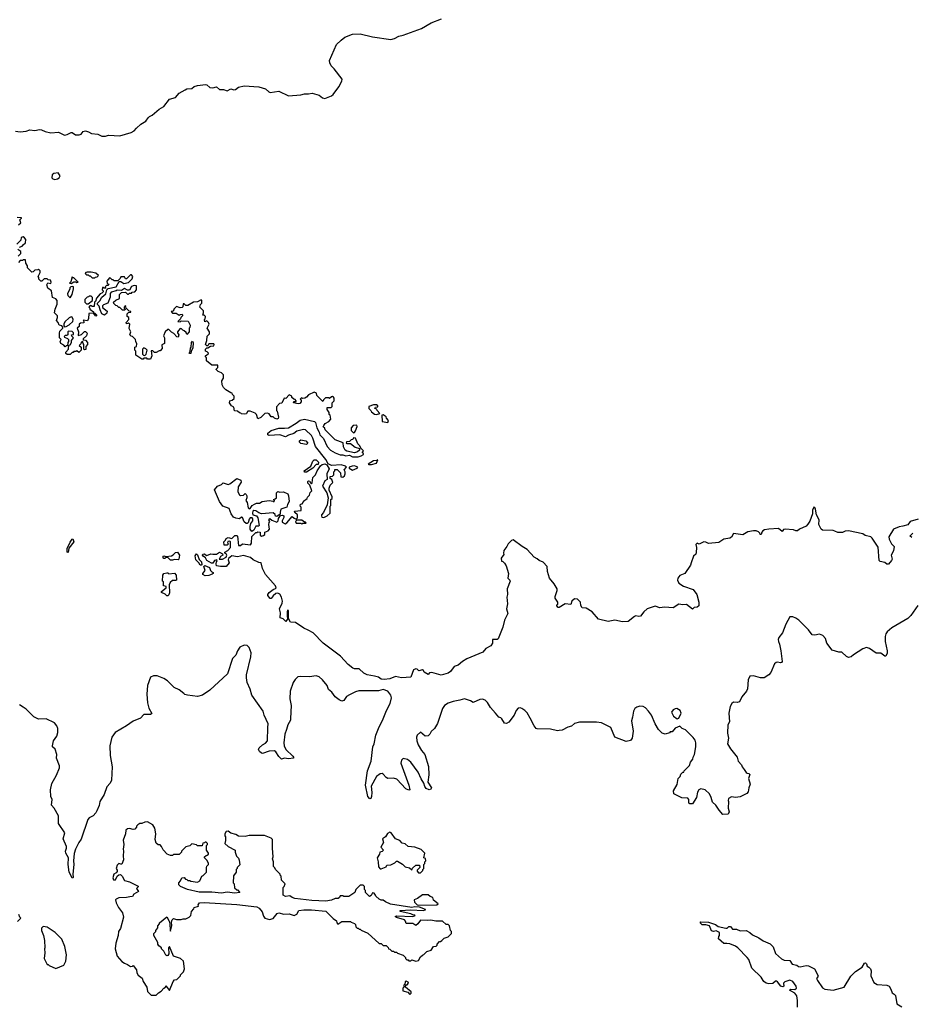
# Model space of a CAD drawing. Extents: x 2220520 to 2384350, y 721165 to 893491.
# Tile 303 of 315: x 2355588 to 2364902, y 838636 to 848915. Entities that reach past the tile are written whole.
import ezdxf

# ---------------------------------------------------------------- set-up
doc = ezdxf.new("R2010")
doc.units = 0

msp = doc.modelspace()

# ---------------------------------------------------------------- linework, layer by layer
at = {"layer": '0CON20XD'}
for points in [[(2355545, 847751), (2355595, 847744), (2355655, 847752), (2355694, 847766), (2355745, 847759), (2355795, 847769), (2355818, 847765), (2355855, 847747), (2355914, 847734), (2355995, 847742), (2356055, 847710), (2356085, 847717), (2356125, 847737), (2356135, 847737), (2356173, 847713), (2356208, 847712), (2356230, 847720), (2356252, 847748), (2356275, 847754), (2356308, 847745), (2356337, 847727), (2356405, 847721), (2356445, 847701), (2356485, 847701), (2356515, 847709), (2356635, 847704), (2356754, 847736), (2356786, 847754), (2356807, 847783), (2356854, 847825), (2356905, 847855), (2356929, 847891), (2356945, 847903), (2356973, 847917), (2357045, 847982), (2357095, 848010), (2357152, 848085), (2357215, 848102), (2357253, 848147), (2357316, 848184), (2357335, 848192), (2357385, 848197), (2357411, 848219), (2357445, 848230), (2357529, 848239), (2357545, 848234), (2357575, 848206), (2357605, 848204), (2357643, 848213), (2357675, 848188), (2357716, 848186), (2357755, 848174), (2357795, 848193), (2357825, 848184), (2357844, 848186), (2357875, 848211), (2357935, 848225), (2358085, 848216), (2358157, 848195), (2358191, 848161), (2358205, 848154), (2358295, 848169), (2358395, 848121), (2358525, 848131), (2358565, 848142), (2358605, 848141), (2358645, 848148), (2358717, 848127), (2358751, 848101), (2358777, 848093), (2358845, 848119), (2358863, 848135), (2358921, 848215), (2358953, 848275), (2358956, 848295), (2358874, 848404), (2358843, 848435), (2358827, 848465), (2358825, 848488), (2358899, 848655), (2358945, 848703), (2358985, 848733), (2359065, 848766), (2359145, 848769), (2359275, 848738), (2359465, 848710), (2359505, 848720), (2359549, 848745), (2359595, 848753), (2359787, 848823), (2359888, 848882), (2359995, 848925)], [(2355955, 847246), (2355985, 847253), (2356002, 847265), (2356012, 847285), (2355990, 847315), (2355945, 847310), (2355926, 847294), (2355923, 847265), (2355934, 847254), (2355955, 847246)], [(2355575, 846772), (2355600, 846795), (2355590, 846825), (2355608, 846842), (2355608, 846848), (2355562, 846852)], [(2355585, 846540), (2355615, 846550), (2355624, 846566), (2355650, 846585), (2355652, 846622), (2355638, 846638), (2355625, 846648), (2355605, 846640), (2355600, 846615), (2355558, 846572)], [(2355573, 846447), (2355600, 846475), (2355600, 846495), (2355570, 846515)], [(2355884, 846114), (2355873, 846147), (2355883, 846167), (2355915, 846160), (2355918, 846175), (2355910, 846195), (2355885, 846200), (2355875, 846210), (2355845, 846210), (2355820, 846185), (2355810, 846185), (2355790, 846205), (2355790, 846225), (2355780, 846235), (2355802, 846275), (2355802, 846292), (2355785, 846310), (2355777, 846303), (2355745, 846300), (2355728, 846282), (2355715, 846280), (2355670, 846325), (2355670, 846345), (2355653, 846373), (2355648, 846408), (2355625, 846410), (2355617, 846403), (2355595, 846400), (2355575, 846380)], [(2358802, 844845), (2358802, 844868), (2358842, 844868), (2358852, 844878), (2358853, 844917), (2358872, 844938), (2358873, 844965), (2358868, 844975), (2358855, 844980), (2358845, 844977), (2358825, 844960), (2358816, 844966), (2358783, 844967), (2358762, 844948), (2358755, 844930), (2358692, 844992), (2358688, 845018), (2358665, 845028), (2358605, 845000), (2358586, 844974), (2358567, 844963), (2358545, 844960), (2358532, 844968), (2358520, 844955), (2358530, 844945), (2358530, 844925), (2358515, 844910), (2358496, 844904), (2358450, 844915), (2358452, 844928), (2358475, 844930), (2358478, 844938), (2358465, 844950), (2358452, 844952), (2358432, 844972), (2358430, 844985), (2358405, 845000), (2358368, 844962), (2358350, 844965), (2358328, 844912), (2358302, 844908), (2358270, 844875), (2358270, 844835), (2358277, 844827), (2358292, 844765), (2358289, 844751), (2358276, 844744), (2358250, 844755), (2358235, 844770), (2358215, 844770), (2358195, 844800), (2358176, 844806), (2358150, 844805), (2358108, 844762), (2358075, 844750), (2358062, 844795), (2358048, 844808), (2357995, 844830), (2357972, 844828), (2357960, 844815), (2357958, 844802), (2357935, 844798), (2357905, 844800), (2357898, 844808), (2357885, 844810), (2357865, 844830), (2357832, 844832), (2357825, 844870), (2357800, 844885), (2357780, 844915), (2357782, 844938), (2357807, 844943), (2357828, 844962), (2357830, 844985), (2357812, 845002), (2357808, 845018), (2357795, 845020), (2357741, 845051), (2357718, 845075), (2357703, 845103), (2357700, 845145), (2357717, 845173), (2357717, 845207), (2357695, 845230), (2357663, 845243), (2357642, 845262), (2357642, 845268), (2357660, 845285), (2357658, 845308), (2357595, 845310), (2357540, 845355), (2357540, 845385), (2357530, 845395), (2357530, 845405), (2357542, 845418), (2357558, 845422), (2357560, 845435), (2357548, 845448), (2357530, 845455), (2357530, 845475), (2357545, 845490), (2357555, 845490), (2357582, 845508), (2357618, 845512), (2357620, 845525), (2357615, 845530), (2357565, 845530), (2357555, 845510), (2357545, 845510), (2357530, 845525), (2357543, 845567), (2357548, 845612), (2357570, 845635), (2357570, 845655), (2357548, 845695), (2357568, 845735), (2357560, 845755), (2357545, 845770), (2357522, 845762), (2357520, 845785), (2357527, 845793), (2357530, 845815), (2357515, 845830), (2357502, 845832), (2357510, 845855), (2357508, 845875), (2357470, 845915), (2357478, 845942), (2357490, 845955), (2357490, 845985), (2357485, 845990), (2357445, 845970), (2357403, 845967), (2357345, 845933), (2357323, 845933), (2357305, 845950), (2357295, 845950), (2357292, 845918), (2357285, 845910), (2357265, 845908), (2357225, 845920), (2357200, 845895), (2357200, 845885), (2357188, 845872), (2357172, 845868), (2357185, 845850), (2357222, 845852), (2357255, 845830), (2357265, 845838), (2357285, 845840), (2357290, 845835), (2357290, 845825), (2357272, 845808), (2357268, 845792), (2357240, 845765), (2357265, 845760), (2357275, 845770), (2357348, 845768), (2357368, 845725), (2357367, 845703), (2357360, 845695), (2357360, 845655), (2357335, 845630), (2357328, 845648), (2357308, 845668), (2357293, 845673), (2357278, 845688), (2357265, 845690), (2357238, 845655), (2357238, 845645), (2357252, 845625), (2357245, 845600), (2357230, 845605), (2357199, 845639), (2357175, 845652), (2357145, 845680), (2357135, 845680), (2357108, 845655), (2357092, 845615), (2357100, 845595), (2357100, 845535), (2357075, 845520), (2357077, 845483), (2357055, 845460), (2357045, 845460), (2357015, 845440), (2356995, 845440), (2356978, 845458), (2356962, 845458), (2356968, 845405), (2356955, 845370), (2356925, 845370), (2356915, 845380), (2356885, 845380), (2356878, 845372), (2356865, 845370), (2356802, 845412), (2356800, 845455), (2356790, 845465), (2356790, 845495), (2356810, 845505), (2356812, 845532), (2356800, 845555), (2356798, 845578), (2356768, 845608), (2356752, 845612), (2356740, 845625), (2356748, 845655), (2356733, 845693), (2356738, 845738), (2356725, 845750), (2356718, 845742), (2356705, 845740), (2356700, 845755), (2356730, 845785), (2356728, 845808), (2356710, 845815), (2356710, 845845), (2356725, 845860), (2356748, 845862), (2356748, 845868), (2356732, 845872), (2356702, 845902), (2356695, 845930), (2356680, 845915), (2356680, 845905), (2356690, 845895), (2356688, 845882), (2356662, 845882), (2356635, 845910), (2356625, 845910), (2356608, 845928), (2356592, 845932), (2356572, 845952), (2356570, 845965), (2356592, 845988), (2356630, 846005), (2356630, 846045), (2356652, 846068), (2356695, 846070), (2356715, 846050), (2356725, 846050), (2356735, 846060), (2356755, 846060), (2356765, 846070), (2356790, 846075), (2356810, 846095), (2356808, 846138), (2356785, 846140), (2356755, 846130), (2356735, 846090), (2356715, 846090), (2356685, 846108), (2356652, 846088), (2356605, 846090), (2356597, 846083), (2356545, 846070), (2356533, 846057), (2356532, 846018), (2356508, 845955), (2356463, 845937), (2356453, 845927), (2356455, 845910), (2356502, 845872), (2356498, 845852), (2356475, 845830), (2356448, 845845), (2356428, 845885), (2356418, 845925), (2356402, 845942), (2356400, 845955), (2356425, 845980), (2356445, 846020), (2356488, 846055), (2356500, 846095), (2356512, 846108), (2356595, 846128), (2356628, 846182), (2356645, 846182), (2356675, 846160), (2356725, 846170), (2356765, 846210), (2356770, 846235), (2356755, 846250), (2356745, 846250), (2356705, 846210), (2356695, 846210), (2356685, 846230), (2356645, 846230), (2356638, 846212), (2356615, 846190), (2356575, 846190), (2356565, 846200), (2356555, 846200), (2356538, 846218), (2356525, 846220), (2356500, 846185), (2356502, 846162), (2356520, 846155), (2356508, 846142), (2356495, 846140), (2356482, 846128), (2356488, 846112), (2356472, 846112), (2356465, 846120), (2356452, 846118), (2356450, 846095), (2356460, 846085), (2356460, 846075), (2356445, 846060), (2356430, 846055), (2356392, 846008), (2356380, 845975), (2356370, 845965), (2356368, 845922), (2356345, 845920), (2356338, 845928), (2356325, 845930), (2356310, 845915), (2356320, 845905), (2356320, 845895), (2356360, 845865), (2356360, 845850), (2356375, 845850), (2356390, 845835), (2356390, 845825), (2356385, 845820), (2356360, 845850), (2356312, 845848), (2356308, 845795), (2356298, 845772), (2356252, 845778), (2356260, 845765), (2356258, 845752), (2356222, 845748), (2356210, 845735), (2356208, 845712), (2356190, 845695), (2356202, 845655), (2356200, 845620), (2356235, 845628), (2356265, 845660), (2356275, 845660), (2356292, 845642), (2356288, 845615), (2356250, 845585), (2356252, 845572), (2356275, 845570), (2356298, 845545), (2356297, 845523), (2356280, 845505), (2356278, 845472), (2356265, 845470), (2356260, 845475), (2356260, 845525), (2356250, 845535), (2356245, 845560), (2356230, 845545), (2356228, 845532), (2356210, 845515), (2356230, 845495), (2356230, 845465), (2356205, 845440), (2356185, 845460), (2356175, 845450), (2356155, 845450), (2356148, 845442), (2356135, 845440), (2356115, 845420), (2356085, 845420), (2356072, 845432), (2356070, 845445), (2356100, 845475), (2356102, 845518), (2356115, 845520), (2356130, 845545), (2356130, 845565), (2356150, 845595), (2356132, 845612), (2356130, 845625), (2356150, 845630), (2356150, 845645), (2356135, 845660), (2356098, 845662), (2356090, 845655), (2356090, 845625), (2356082, 845618), (2356065, 845620), (2356053, 845607), (2356055, 845600), (2356088, 845588), (2356100, 845575), (2356100, 845555), (2356090, 845545), (2356088, 845512), (2356075, 845510), (2356065, 845500), (2356048, 845518), (2356018, 845535), (2356012, 845555), (2356020, 845575), (2356004, 845594), (2356003, 845643), (2356008, 845665), (2356040, 845695), (2356040, 845705), (2356028, 845718), (2356000, 845725), (2355990, 845755), (2355972, 845775), (2355982, 845805), (2355982, 845822), (2355952, 845855), (2355958, 845892), (2355980, 845945), (2355980, 845985), (2355965, 846000), (2355930, 846015), (2355920, 846085), (2355884, 846114)], [(2356125, 846160), (2356155, 846180), (2356175, 846180), (2356185, 846170), (2356200, 846175), (2356155, 846220), (2356145, 846220), (2356135, 846230), (2356122, 846178), (2356110, 846165), (2356125, 846160)], [(2356375, 846220), (2356382, 846228), (2356398, 846232), (2356410, 846245), (2356385, 846270), (2356335, 846280), (2356295, 846280), (2356280, 846275), (2356272, 846265), (2356285, 846250), (2356305, 846250), (2356315, 846240), (2356325, 846240), (2356345, 846220), (2356375, 846220)], [(2356115, 846012), (2356138, 846045), (2356150, 846105), (2356150, 846125), (2356135, 846130), (2356122, 846128), (2356113, 846117), (2356112, 846105), (2356088, 846055), (2356092, 846035), (2356115, 846012)], [(2356305, 845950), (2356350, 845985), (2356350, 846015), (2356335, 846030), (2356315, 846030), (2356308, 846022), (2356295, 846020), (2356270, 845995), (2356270, 845965), (2356285, 845950), (2356305, 845950)], [(2356055, 845710), (2356075, 845712), (2356105, 845728), (2356144, 845766), (2356146, 845786), (2356135, 845810), (2356125, 845812), (2356105, 845802), (2356059, 845761), (2356048, 845735), (2356048, 845718), (2356055, 845710)], [(2356895, 845410), (2356910, 845425), (2356920, 845465), (2356905, 845480), (2356885, 845488), (2356870, 845475), (2356870, 845425), (2356882, 845412), (2356895, 845410)], [(2357365, 845430), (2357360, 845435), (2357370, 845455), (2357373, 845487), (2357380, 845495), (2357382, 845545), (2357395, 845560), (2357402, 845545), (2357398, 845485), (2357380, 845455), (2357375, 845432), (2357365, 845430)], [(2359315, 844794), (2359350, 844805), (2359322, 844835), (2359318, 844848), (2359300, 844855), (2359305, 844870), (2359328, 844872), (2359330, 844885), (2359316, 844896), (2359286, 844896), (2359235, 844877), (2359234, 844855), (2359257, 844837), (2359265, 844820), (2359295, 844797), (2359315, 844794)], [(2364103, 843577), (2364085, 843584), (2363975, 843586), (2363960, 843595), (2363938, 843645), (2363941, 843695), (2363911, 843745), (2363903, 843805), (2363895, 843822), (2363885, 843827), (2363871, 843795), (2363871, 843755), (2363841, 843679), (2363821, 843649), (2363803, 843627), (2363735, 843597), (2363715, 843580), (2363695, 843580), (2363671, 843591), (2363585, 843598), (2363568, 843592), (2363555, 843573), (2363515, 843605), (2363413, 843597), (2363370, 843590), (2363351, 843579), (2363340, 843565), (2363335, 843540), (2363325, 843540), (2363320, 843555), (2363307, 843567), (2363282, 843578), (2363255, 843580), (2363195, 843568), (2363142, 843538), (2363045, 843552), (2363025, 843512), (2363005, 843502), (2362945, 843492), (2362893, 843457), (2362785, 843447), (2362755, 843462), (2362735, 843463), (2362685, 843440), (2362665, 843450), (2362653, 843435), (2362660, 843405), (2362656, 843354), (2362650, 843335), (2362626, 843314), (2362604, 843245), (2362595, 843222), (2362537, 843135), (2362485, 843112), (2362464, 843086), (2362459, 843065), (2362474, 843034), (2362522, 843002), (2362625, 842967), (2362661, 842915), (2362684, 842835), (2362682, 842795), (2362667, 842783), (2362635, 842780), (2362615, 842760), (2362555, 842809), (2362515, 842806), (2362475, 842813), (2362415, 842776), (2362325, 842783), (2362275, 842774), (2362225, 842792), (2362143, 842765), (2362107, 842735), (2362075, 842687), (2362055, 842683), (2362025, 842690), (2362010, 842685), (2361945, 842633), (2361885, 842628), (2361805, 842647), (2361735, 842633), (2361635, 842658), (2361568, 842735), (2361505, 842773), (2361464, 842774), (2361451, 842801), (2361446, 842835), (2361415, 842866), (2361385, 842870), (2361356, 842844), (2361345, 842810), (2361285, 842817), (2361225, 842780), (2361215, 842780), (2361200, 842795), (2361200, 842805), (2361210, 842815), (2361210, 842835), (2361182, 842875), (2361182, 842895), (2361202, 842955), (2361202, 842972), (2361172, 843025), (2361123, 843085), (2361102, 843155), (2361098, 843205), (2361055, 843252), (2361015, 843268), (2360995, 843288), (2360964, 843304), (2360888, 843385), (2360836, 843416), (2360744, 843486), (2360725, 843478), (2360690, 843445), (2360676, 843414), (2360647, 843375), (2360642, 843345), (2360647, 843333), (2360618, 843295), (2360623, 843263), (2360635, 843260), (2360653, 843243), (2360670, 843215), (2360693, 843133), (2360688, 843085), (2360710, 843065), (2360712, 843055), (2360680, 842975), (2360684, 842915), (2360677, 842885), (2360684, 842816), (2360674, 842765), (2360687, 842715), (2360654, 842645), (2360637, 842575), (2360585, 842452), (2360575, 842443), (2360527, 842443), (2360529, 842405), (2360510, 842380), (2360459, 842351), (2360425, 842311), (2360258, 842242), (2360215, 842215), (2360170, 842175), (2360127, 842163), (2360088, 842112), (2360065, 842094), (2359991, 842071), (2359895, 842101), (2359870, 842095), (2359855, 842080), (2359814, 842104), (2359805, 842122), (2359795, 842128), (2359758, 842118), (2359740, 842135), (2359725, 842138), (2359703, 842127), (2359675, 842052), (2359576, 842044), (2359515, 842060), (2359454, 842035), (2359395, 842028), (2359365, 842032), (2359335, 842050), (2359295, 842062), (2359218, 842075), (2359182, 842092), (2359135, 842138), (2359085, 842139), (2359069, 842145), (2359021, 842185), (2358940, 842270), (2358757, 842405), (2358653, 842513), (2358603, 842543), (2358555, 842564), (2358471, 842621), (2358418, 842625), (2358397, 842665), (2358395, 842748), (2358385, 842750), (2358382, 842735), (2358383, 842685), (2358390, 842665), (2358369, 842631), (2358339, 842659), (2358310, 842670), (2358313, 842723), (2358302, 842765), (2358330, 842825), (2358333, 842845), (2358323, 842885), (2358307, 842917), (2358285, 842929), (2358265, 842924), (2358238, 842902), (2358215, 842871), (2358205, 842874), (2358181, 842905), (2358180, 842915), (2358196, 842935), (2358235, 842967), (2358262, 842978), (2358266, 842985), (2358259, 843005), (2358155, 843124), (2358126, 843185), (2358110, 843245), (2358085, 843249), (2358027, 843275), (2357999, 843299), (2357925, 843321), (2357865, 843307), (2357805, 843318), (2357769, 843291), (2357767, 843277), (2357777, 843245), (2357745, 843208), (2357685, 843208), (2357643, 843213), (2357640, 843235), (2357643, 843257), (2357650, 843265), (2357647, 843277), (2357625, 843268), (2357607, 843243), (2357593, 843243), (2357545, 843270), (2357528, 843298), (2357504, 843314), (2357498, 843325), (2357503, 843337), (2357515, 843338), (2357545, 843320), (2357585, 843340), (2357606, 843334), (2357646, 843334), (2357675, 843358), (2357708, 843338), (2357710, 843325), (2357685, 843310), (2357672, 843282), (2357707, 843283), (2357747, 843303), (2357753, 843325), (2357745, 843338), (2357730, 843345), (2357730, 843355), (2357762, 843375), (2357790, 843405), (2357790, 843465), (2357785, 843470), (2357762, 843468), (2357760, 843455), (2357770, 843445), (2357755, 843430), (2357725, 843430), (2357720, 843465), (2357738, 843482), (2357745, 843500), (2357765, 843508), (2357805, 843500), (2357835, 843530), (2357855, 843530), (2357862, 843522), (2357873, 843425), (2357895, 843426), (2357915, 843442), (2357998, 843432), (2358009, 843451), (2358015, 843520), (2358055, 843560), (2358065, 843560), (2358075, 843570), (2358100, 843565), (2358100, 843535), (2358113, 843523), (2358135, 843530), (2358148, 843542), (2358150, 843565), (2358185, 843580), (2358198, 843595), (2358190, 843645), (2358193, 843667), (2358200, 843675), (2358192, 843695), (2358203, 843707), (2358222, 843692), (2358275, 843670), (2358288, 843682), (2358293, 843707), (2358312, 843738), (2358335, 843742), (2358348, 843735), (2358347, 843717), (2358330, 843685), (2358330, 843670), (2358363, 843653), (2358379, 843661), (2358435, 843730), (2358455, 843710), (2358478, 843702), (2358490, 843715), (2358490, 843745), (2358462, 843772), (2358460, 843785), (2358528, 843792), (2358530, 843825), (2358520, 843835), (2358522, 843858), (2358538, 843862), (2358550, 843875), (2358552, 843888), (2358590, 843915), (2358595, 843930), (2358617, 843953), (2358622, 843978), (2358640, 843995), (2358620, 844055), (2358600, 844075), (2358600, 844095), (2358605, 844100), (2358618, 844098), (2358622, 844082), (2358635, 844070), (2358645, 844080), (2358650, 844135), (2358680, 844165), (2358697, 844205), (2358732, 844258), (2358748, 844272), (2358775, 844277), (2358797, 844267), (2358822, 844225), (2358798, 844175), (2358800, 844115), (2358775, 844100), (2358752, 844045), (2358797, 843977), (2358810, 843925), (2358799, 843851), (2358761, 843769), (2358740, 843745), (2358740, 843735), (2358745, 843722), (2358765, 843718), (2358800, 843735), (2358830, 843765), (2358830, 843835), (2358840, 843845), (2358840, 843905), (2358852, 843918), (2358852, 843935), (2358823, 844003), (2358822, 844025), (2358833, 844057), (2358860, 844085), (2358850, 844115), (2358830, 844125), (2358830, 844145), (2358855, 844150), (2358870, 844165), (2358870, 844195), (2358880, 844205), (2358882, 844218), (2358905, 844220), (2358940, 844185), (2358942, 844142), (2358965, 844138), (2358982, 844155), (2358990, 844175), (2358990, 844195), (2358978, 844215), (2359002, 844245), (2358992, 844255), (2358945, 844268), (2358845, 844262), (2358810, 844280), (2358785, 844323), (2358679, 844459), (2358651, 844545), (2358635, 844574), (2358575, 844632), (2358554, 844636), (2358485, 844620), (2358452, 844595), (2358395, 844579), (2358365, 844560), (2358305, 844580), (2358193, 844573), (2358182, 844582), (2358182, 844598), (2358215, 844626), (2358295, 844651), (2358355, 844650), (2358395, 844656), (2358478, 844702), (2358517, 844733), (2358565, 844746), (2358669, 844719), (2358679, 844709), (2358693, 844653), (2358718, 844608), (2358725, 844582), (2358762, 844542), (2358799, 844459), (2358835, 844421), (2358885, 844392), (2358935, 844374), (2358965, 844373), (2358995, 844363), (2359035, 844368), (2359065, 844352), (2359125, 844353), (2359155, 844361), (2359180, 844375), (2359180, 844385), (2359170, 844395), (2359170, 844405), (2359180, 844415), (2359152, 844442), (2359143, 844465), (2359119, 844489), (2359095, 844548), (2359075, 844550), (2359068, 844532), (2359052, 844528), (2359035, 844510), (2359002, 844508), (2359000, 844495), (2359005, 844490), (2359045, 844490), (2359093, 844453), (2359138, 844438), (2359138, 844422), (2359117, 844403), (2359085, 844392), (2359005, 844410), (2358990, 844420), (2358970, 844455), (2358968, 844498), (2358885, 844528), (2358780, 844635), (2358775, 844650), (2358760, 844665), (2358765, 844680), (2358781, 844699), (2358819, 844721), (2358840, 844745), (2358830, 844785), (2358820, 844795), (2358820, 844815), (2358802, 844845)], [(2359435, 844710), (2359442, 844732), (2359420, 844755), (2359418, 844768), (2359385, 844790), (2359372, 844788), (2359375, 844720), (2359435, 844710)], [(2359075, 844602), (2359085, 844607), (2359095, 844622), (2359115, 844670), (2359112, 844682), (2359072, 844678), (2359050, 844655), (2359050, 844625), (2359075, 844602)], [(2358585, 844480), (2358525, 844492), (2358513, 844505), (2358513, 844517), (2358525, 844528), (2358577, 844517), (2358598, 844495), (2358585, 844480)], [(2358585, 844190), (2358565, 844190), (2358560, 844205), (2358630, 844255), (2358650, 844305), (2358665, 844320), (2358685, 844320), (2358710, 844295), (2358708, 844272), (2358685, 844270), (2358650, 844235), (2358585, 844190)], [(2359065, 844212), (2359115, 844232), (2359120, 844245), (2359085, 844256), (2359060, 844255), (2359030, 844245), (2359030, 844235), (2359065, 844212)], [(2359235, 844270), (2359265, 844272), (2359316, 844284), (2359330, 844320), (2359318, 844312), (2359285, 844309), (2359230, 844275), (2359235, 844270)], [(2358015, 843572), (2357997, 843595), (2357996, 843625), (2358004, 843656), (2358024, 843685), (2358024, 843704), (2358016, 843716), (2357995, 843714), (2357985, 843700), (2357976, 843664), (2357965, 843654), (2357955, 843654), (2357933, 843673), (2357915, 843717), (2357905, 843723), (2357884, 843706), (2357845, 843710), (2357822, 843722), (2357798, 843755), (2357775, 843813), (2357712, 843835), (2357674, 843884), (2357624, 844006), (2357656, 844044), (2357695, 844062), (2357715, 844080), (2357765, 844062), (2357785, 844070), (2357855, 844127), (2357897, 844107), (2357902, 844088), (2357872, 844038), (2357867, 843985), (2357883, 843955), (2357895, 843948), (2357925, 843950), (2357945, 843970), (2357955, 843960), (2357962, 843945), (2357962, 843925), (2357952, 843895), (2357964, 843874), (2357975, 843820), (2357985, 843810), (2357995, 843812), (2358017, 843843), (2358041, 843859), (2358062, 843868), (2358095, 843869), (2358120, 843885), (2358195, 843897), (2358235, 843890), (2358248, 843882), (2358250, 843895), (2358240, 843905), (2358258, 843912), (2358270, 843925), (2358272, 843975), (2358285, 843988), (2358305, 843982), (2358345, 843986), (2358388, 843965), (2358396, 843946), (2358403, 843885), (2358387, 843855), (2358380, 843825), (2358318, 843805), (2358308, 843775), (2358308, 843752), (2358275, 843730), (2358262, 843732), (2358258, 843748), (2358235, 843767), (2358115, 843758), (2358085, 843766), (2358055, 843789), (2358035, 843792), (2358025, 843786), (2358020, 843765), (2358025, 843747), (2358063, 843735), (2358077, 843715), (2358090, 843635), (2358082, 843628), (2358055, 843627), (2358034, 843586), (2358015, 843572)], [(2358535, 843650), (2358545, 843660), (2358580, 843660), (2358575, 843670), (2358565, 843670), (2358535, 843690), (2358485, 843690), (2358470, 843675), (2358475, 843660), (2358525, 843660), (2358535, 843650)], [(2364975, 843701), (2364892, 843675), (2364865, 843642), (2364815, 843627), (2364775, 843621), (2364717, 843595), (2364668, 843515), (2364671, 843491), (2364695, 843442), (2364722, 843415), (2364715, 843370), (2364692, 843325), (2364701, 843285), (2364695, 843268), (2364665, 843230), (2364645, 843230), (2364627, 843247), (2364578, 843258), (2364565, 843270), (2364557, 843407), (2364495, 843502), (2364478, 843515), (2364422, 843532), (2364395, 843548), (2364245, 843580), (2364213, 843577), (2364185, 843560), (2364135, 843560), (2364103, 843577)], [(2364908, 843508), (2364892, 843522), (2364892, 843528), (2364920, 843555)], [(2356095, 843353), (2356084, 843355), (2356084, 843396), (2356115, 843461), (2356135, 843493), (2356145, 843496), (2356154, 843465), (2356103, 843397), (2356095, 843353)], [(2357185, 843272), (2357165, 843272), (2357135, 843300), (2357115, 843300), (2357105, 843290), (2357095, 843290), (2357082, 843305), (2357095, 843318), (2357115, 843310), (2357175, 843318), (2357193, 843327), (2357215, 843352), (2357237, 843357), (2357258, 843325), (2357252, 843285), (2357243, 843277), (2357205, 843280), (2357185, 843272)], [(2357485, 843220), (2357475, 843220), (2357460, 843245), (2357430, 843275), (2357421, 843319), (2357435, 843340), (2357447, 843327), (2357465, 843280), (2357488, 843255), (2357490, 843225), (2357485, 843220)], [(2357135, 842900), (2357125, 842900), (2357107, 842917), (2357070, 842935), (2357070, 842945), (2357120, 842985), (2357118, 842998), (2357090, 843005), (2357090, 843045), (2357080, 843055), (2357084, 843116), (2357095, 843132), (2357125, 843140), (2357135, 843140), (2357145, 843130), (2357205, 843137), (2357222, 843115), (2357227, 843065), (2357215, 843060), (2357185, 843062), (2357159, 843041), (2357151, 843015), (2357153, 842933), (2357148, 842912), (2357135, 842900)], [(2357525, 843108), (2357503, 843123), (2357503, 843135), (2357527, 843165), (2357512, 843205), (2357523, 843217), (2357570, 843195), (2357580, 843165), (2357595, 843150), (2357610, 843145), (2357610, 843135), (2357600, 843125), (2357565, 843113), (2357525, 843108)], [(2364971, 842799), (2364897, 842695), (2364867, 842665), (2364700, 842565), (2364650, 842525), (2364636, 842505), (2364628, 842475), (2364629, 842425), (2364650, 842325), (2364649, 842301), (2364635, 842270), (2364625, 842270), (2364585, 842302), (2364535, 842302), (2364465, 842352), (2364435, 842362), (2364395, 842348), (2364297, 842283), (2364275, 842262), (2364245, 842258), (2364225, 842268), (2364175, 842312), (2364145, 842312), (2364075, 842332), (2364020, 842405), (2364006, 842456), (2363978, 842488), (2363945, 842500), (2363895, 842490), (2363865, 842493), (2363827, 842547), (2363726, 842646), (2363695, 842669), (2363665, 842682), (2363635, 842680), (2363591, 842605), (2363556, 842514), (2363520, 842465), (2363513, 842445), (2363514, 842425), (2363526, 842395), (2363541, 842325), (2363552, 842215), (2363546, 842204), (2363535, 842200), (2363505, 842208), (2363490, 842205), (2363475, 842190), (2363435, 842100), (2363413, 842077), (2363367, 842043), (2363327, 842043), (2363255, 842067), (2363217, 842063), (2363197, 842025), (2363191, 841929), (2363181, 841905), (2363131, 841845), (2363109, 841795), (2363085, 841786), (2363045, 841792), (2363026, 841775), (2363011, 841745), (2362996, 841676), (2363004, 841585), (2362987, 841553), (2362983, 841467), (2362992, 841415), (2362984, 841355), (2363013, 841303), (2363084, 841215), (2363094, 841175), (2363127, 841135), (2363134, 841114), (2363158, 841088), (2363177, 841057), (2363188, 841048), (2363206, 841046), (2363217, 841035), (2363202, 840995), (2363218, 840935), (2363204, 840896), (2363197, 840853), (2363184, 840836), (2363115, 840802), (2363065, 840794), (2363025, 840803), (2362994, 840786), (2362988, 840765), (2362992, 840755), (2362990, 840685), (2362998, 840645), (2362988, 840622), (2362935, 840617), (2362894, 840664)], [(2362894, 840664), (2362862, 840715), (2362826, 840746), (2362813, 840795), (2362795, 840832), (2362750, 840875), (2362705, 840886), (2362682, 840875), (2362668, 840852), (2362658, 840795), (2362615, 840728), (2362588, 840728), (2362580, 840735), (2362580, 840775), (2362567, 840787), (2362505, 840792), (2362420, 840835), (2362419, 840865), (2362455, 840930), (2362466, 840994), (2362488, 841015), (2362495, 841040), (2362515, 841060), (2362525, 841060), (2362530, 841075), (2362585, 841130), (2362596, 841164), (2362620, 841195), (2362622, 841215), (2362637, 841243), (2362653, 841325), (2362653, 841365), (2362643, 841395), (2362625, 841422), (2362545, 841502), (2362510, 841515), (2362485, 841540), (2362435, 841520), (2362405, 841480), (2362385, 841480), (2362375, 841470), (2362332, 841458), (2362300, 841465), (2362262, 841505), (2362228, 841565), (2362188, 841655), (2362158, 841698), (2362125, 841732), (2362100, 841745), (2362065, 841750), (2362035, 841739), (2362015, 841723), (2362000, 841695), (2361991, 841635), (2361981, 841595), (2361998, 841488), (2361988, 841415), (2361969, 841391), (2361925, 841380), (2361804, 841424), (2361762, 841525), (2361665, 841576), (2361613, 841583), (2361435, 841580), (2361385, 841566), (2361351, 841539), (2361315, 841530), (2361255, 841498), (2361225, 841493), (2361205, 841492), (2361135, 841510), (2360995, 841511), (2360983, 841515), (2360962, 841542), (2360922, 841625), (2360888, 841678), (2360864, 841704), (2360835, 841724), (2360815, 841730), (2360794, 841726), (2360776, 841705), (2360755, 841653), (2360698, 841582), (2360675, 841566), (2360652, 841572), (2360625, 841618), (2360615, 841628), (2360592, 841635), (2360560, 841675), (2360506, 841736), (2360475, 841788), (2360451, 841811), (2360423, 841823), (2360395, 841819), (2360325, 841788), (2360296, 841806), (2360235, 841826), (2360185, 841810), (2360115, 841799), (2360065, 841780), (2360025, 841756), (2360004, 841725), (2359953, 841567), (2359920, 841515), (2359886, 841484), (2359873, 841455), (2359855, 841440), (2359825, 841436), (2359775, 841477), (2359742, 841445), (2359732, 841425), (2359736, 841385), (2359752, 841345), (2359787, 841285), (2359819, 841245), (2359858, 841118), (2359863, 841033), (2359852, 840955), (2359891, 840895), (2359885, 840882), (2359865, 840875), (2359835, 840889), (2359820, 840910), (2359811, 840945), (2359781, 840991), (2359750, 841060), (2359674, 841164), (2359641, 841191), (2359595, 841201), (2359576, 841185), (2359571, 841155), (2359655, 840925), (2359664, 840875), (2359655, 840870), (2359621, 840885), (2359529, 840985), (2359495, 840996), (2359434, 840994), (2359416, 841005), (2359385, 841039), (2359375, 841044), (2359355, 841041), (2359315, 841015), (2359260, 840915), (2359267, 840847), (2359263, 840805), (2359255, 840785), (2359245, 840782), (2359224, 840805), (2359200, 840925), (2359222, 841072), (2359259, 841175), (2359277, 841323), (2359290, 841355), (2359310, 841445), (2359337, 841515), (2359387, 841615), (2359419, 841705), (2359459, 841775), (2359471, 841835), (2359464, 841865), (2359433, 841905), (2359386, 841924), (2359335, 841909), (2359131, 841909), (2359095, 841899), (2359032, 841868), (2359002, 841848), (2358975, 841807), (2358955, 841801), (2358925, 841814), (2358883, 841845), (2358848, 841895), (2358815, 841922), (2358799, 841965), (2358753, 842023), (2358716, 842056), (2358686, 842066), (2358615, 842056), (2358525, 842060), (2358495, 842054), (2358465, 842028), (2358445, 841997), (2358415, 841905), (2358411, 841825), (2358425, 841755), (2358419, 841621), (2358416, 841604), (2358389, 841555), (2358377, 841505), (2358357, 841455), (2358346, 841365), (2358350, 841335), (2358368, 841295), (2358441, 841225), (2358450, 841215), (2358450, 841205), (2358395, 841198), (2358355, 841204), (2358325, 841194), (2358295, 841222), (2358265, 841272), (2358251, 841281), (2358195, 841280), (2358125, 841256), (2358115, 841257), (2358092, 841275), (2358084, 841295), (2358089, 841315), (2358125, 841346), (2358157, 841363), (2358177, 841385), (2358181, 841525), (2358185, 841565), (2358142, 841655), (2358132, 841695), (2358012, 841865), (2357997, 841927), (2357966, 841995), (2357956, 842045), (2357958, 842075), (2358004, 842265), (2358006, 842305), (2357985, 842362), (2357965, 842383), (2357935, 842387), (2357887, 842363), (2357864, 842326), (2357848, 842282), (2357813, 842245), (2357760, 842085), (2357576, 841914), (2357498, 841862), (2357445, 841848), (2357342, 841862), (2357315, 841870), (2357302, 841882), (2357255, 841920), (2357203, 841943), (2357133, 842013), (2357095, 842036), (2357025, 842064), (2356985, 842064), (2356955, 842050), (2356922, 841965), (2356918, 841875), (2356924, 841785), (2356937, 841727), (2356968, 841672), (2356955, 841663), (2356885, 841660), (2356850, 841625), (2356775, 841593), (2356705, 841543), (2356585, 841473), (2356551, 841425), (2356530, 841335), (2356532, 841235), (2356554, 841115), (2356547, 840975), (2356532, 840945), (2356500, 840905), (2356470, 840825), (2356424, 840755), (2356417, 840713), (2356394, 840656), (2356384, 840635), (2356355, 840604), (2356315, 840582), (2356300, 840565), (2356232, 840359), (2356207, 840325), (2356173, 840255), (2356158, 840212), (2356150, 840135), (2356155, 840095), (2356143, 839995), (2356148, 839962), (2356145, 839954), (2356135, 839958), (2356105, 840015), (2356096, 840095), (2356098, 840165), (2356069, 840215), (2356066, 840235), (2356077, 840265), (2356076, 840285), (2356042, 840365), (2356060, 840425), (2355994, 840524), (2355993, 840605), (2355948, 840685), (2355922, 840715), (2355927, 840773), (2355913, 840807), (2355911, 840875), (2355925, 840942), (2355972, 841028), (2356004, 841106), (2356004, 841125), (2355972, 841205), (2355978, 841245), (2355958, 841298), (2355932, 841325), (2355930, 841335), (2355942, 841388), (2355977, 841435), (2355986, 841475), (2355986, 841516), (2355977, 841545), (2355952, 841575), (2355865, 841617), (2355785, 841612), (2355735, 841638), (2355656, 841716), (2355625, 841737), (2355585, 841761)], [(2362455, 841618), (2362475, 841622), (2362500, 841675), (2362487, 841705), (2362453, 841723), (2362435, 841722), (2362415, 841712), (2362398, 841685), (2362418, 841645), (2362455, 841618)], [(2357015, 838730), (2357040, 838755), (2357068, 838772), (2357094, 838806), (2357110, 838815), (2357115, 838830), (2357155, 838780), (2357190, 838875), (2357205, 838890), (2357230, 838895), (2357270, 838935), (2357270, 838945), (2357300, 838975), (2357310, 839005), (2357300, 839085), (2357270, 839115), (2357195, 839138), (2357155, 839240), (2357143, 839225), (2357146, 839164), (2357136, 839144), (2357125, 839142), (2357115, 839150), (2357095, 839190), (2357070, 839215), (2357070, 839225), (2357042, 839245), (2357033, 839263), (2357032, 839282), (2356988, 839355), (2356988, 839365), (2356990, 839375), (2357010, 839395), (2357010, 839405), (2357030, 839435), (2357030, 839455), (2357050, 839475), (2357050, 839485), (2357125, 839548), (2357150, 839505), (2357158, 839475), (2357160, 839405), (2357165, 839400), (2357176, 839455), (2357174, 839496), (2357182, 839518), (2357195, 839532), (2357225, 839522), (2357275, 839520), (2357295, 839528), (2357325, 839528), (2357360, 839545), (2357377, 839563), (2357382, 839605), (2357408, 839632), (2357410, 839645), (2357455, 839660), (2357452, 839675), (2357468, 839695), (2357515, 839700), (2357855, 839677), (2358064, 839654), (2358090, 839640), (2358122, 839602), (2358136, 839555), (2358150, 839535), (2358198, 839522), (2358235, 839533), (2358278, 839585), (2358295, 839592), (2358347, 839577), (2358405, 839580), (2358455, 839563), (2358483, 839577), (2358506, 839614), (2358555, 839624), (2358635, 839622), (2358787, 839607), (2358862, 839532), (2358898, 839508), (2358900, 839485), (2358912, 839472), (2358955, 839500), (2359045, 839500), (2359052, 839492), (2359085, 839480), (2359098, 839468), (2359100, 839445), (2359115, 839430), (2359125, 839430), (2359135, 839420), (2359145, 839420), (2359155, 839410), (2359225, 839380), (2359345, 839270), (2359365, 839270), (2359385, 839250), (2359415, 839250), (2359438, 839228), (2359440, 839215), (2359455, 839210), (2359475, 839190), (2359495, 839190), (2359505, 839180), (2359525, 839180), (2359535, 839170), (2359595, 839150), (2359620, 839125), (2359620, 839115), (2359632, 839102), (2359645, 839100), (2359655, 839090), (2359675, 839090), (2359685, 839100), (2359725, 839088), (2359755, 839092), (2359775, 839130), (2359795, 839150), (2359810, 839155), (2359843, 839187), (2359888, 839202), (2359912, 839238), (2359938, 839242), (2359950, 839255), (2359950, 839265), (2359975, 839290), (2359985, 839290), (2359998, 839302), (2360022, 839328), (2360065, 839342), (2360100, 839375), (2360100, 839395), (2360088, 839408), (2360077, 839457), (2360065, 839470), (2360045, 839470), (2360005, 839503), (2359935, 839504), (2359885, 839516), (2359845, 839510), (2359777, 839513), (2359748, 839475), (2359725, 839460), (2359695, 839480), (2359625, 839480), (2359620, 839505), (2359608, 839518), (2359525, 839542), (2359512, 839552), (2359525, 839558), (2359695, 839552), (2359718, 839562), (2359717, 839567), (2359695, 839570), (2359675, 839582), (2359564, 839604), (2359564, 839616), (2359675, 839623), (2359804, 839614), (2359828, 839622), (2359827, 839627), (2359765, 839650), (2359715, 839652), (2359685, 839648), (2359463, 839683), (2359410, 839705), (2359385, 839722), (2359364, 839724), (2359345, 839732), (2359310, 839765), (2359307, 839777), (2359290, 839795), (2359275, 839800), (2359259, 839771), (2359243, 839763), (2359200, 839805), (2359200, 839825), (2359190, 839835), (2359190, 839865), (2359175, 839880), (2359145, 839880), (2359100, 839835), (2359088, 839802), (2359025, 839760), (2358975, 839760), (2358965, 839770), (2358935, 839770), (2358928, 839752), (2358915, 839740), (2358885, 839740), (2358846, 839724), (2358785, 839714), (2358639, 839721), (2358462, 839742), (2358435, 839750), (2358409, 839769), (2358365, 839762), (2358340, 839775), (2358340, 839855), (2358350, 839865), (2358360, 839895), (2358323, 839933), (2358320, 839975), (2358310, 839985), (2358310, 839995), (2358260, 840045), (2358255, 840060), (2358240, 840075), (2358240, 840125), (2358230, 840155), (2358238, 840175), (2358228, 840265), (2358230, 840355), (2358215, 840370), (2358147, 840397), (2357985, 840398), (2357945, 840388), (2357875, 840390), (2357845, 840410), (2357793, 840423), (2357765, 840442), (2357745, 840440), (2357730, 840415), (2357730, 840395), (2357740, 840385), (2357740, 840345), (2357730, 840315), (2357765, 840282), (2357840, 840245), (2357840, 840225), (2357853, 840183), (2357875, 840160), (2357882, 840142), (2357887, 840093), (2357860, 840065), (2357860, 840055), (2357850, 840045), (2357850, 840015), (2357823, 839977), (2357820, 839905), (2357830, 839895), (2357832, 839852), (2357855, 839830), (2357865, 839830), (2357888, 839802), (2357835, 839798), (2357755, 839807), (2357695, 839798), (2357595, 839806), (2357465, 839808), (2357340, 839835), (2357270, 839865), (2357250, 839885), (2357250, 839905), (2357270, 839925), (2357282, 839958), (2357305, 839960), (2357322, 839942), (2357335, 839940), (2357345, 839930), (2357365, 839930), (2357375, 839920), (2357445, 839910), (2357470, 839925), (2357490, 839975), (2357505, 839980), (2357540, 840015), (2357540, 840065), (2357543, 840077), (2357560, 840095), (2357560, 840105), (2357548, 840138), (2357520, 840165), (2357520, 840175), (2357535, 840190), (2357548, 840192), (2357560, 840205), (2357560, 840215), (2357540, 840245), (2357540, 840295), (2357550, 840305), (2357550, 840315), (2357538, 840328), (2357525, 840330), (2357518, 840322), (2357502, 840318), (2357495, 840290), (2357445, 840290), (2357435, 840300), (2357385, 840310), (2357365, 840290), (2357325, 840280), (2357280, 840235), (2357280, 840225), (2357255, 840200), (2357195, 840200), (2357185, 840190), (2357165, 840190), (2357130, 840205), (2357087, 840247), (2357070, 840285), (2357055, 840300), (2357035, 840300), (2357015, 840320), (2357002, 840355), (2357010, 840415), (2357000, 840475), (2356978, 840508), (2356925, 840540), (2356895, 840538), (2356865, 840522), (2356845, 840522), (2356821, 840509), (2356810, 840495), (2356810, 840485), (2356790, 840465), (2356775, 840461), (2356735, 840472), (2356715, 840468), (2356698, 840455), (2356694, 840415), (2356671, 840349), (2356676, 840305), (2356669, 840255), (2356674, 840235), (2356669, 840185), (2356673, 840145), (2356655, 840100), (2356645, 840098), (2356625, 840107), (2356605, 840088), (2356597, 840055), (2356608, 840035), (2356607, 840023), (2356595, 840008), (2356572, 839995), (2356562, 839955), (2356568, 839935), (2356590, 839935), (2356607, 839973), (2356625, 839988), (2356642, 839992), (2356660, 839975), (2356685, 839930), (2356735, 839913), (2356825, 839870), (2356827, 839863), (2356810, 839845), (2356830, 839815), (2356780, 839785), (2356767, 839763), (2356738, 839758), (2356705, 839751), (2356625, 839749), (2356597, 839735), (2356591, 839725), (2356597, 839695), (2356621, 839645), (2356661, 839591), (2356673, 839545), (2356642, 839428), (2356620, 839395), (2356616, 839354), (2356593, 839275), (2356587, 839215), (2356605, 839140), (2356655, 839083), (2356682, 839065), (2356715, 839053), (2356745, 839032), (2356767, 839033), (2356775, 839040), (2356807, 838997), (2356812, 838965), (2356825, 838940), (2356868, 838908), (2356880, 838875), (2356918, 838815), (2356925, 838770), (2356963, 838733), (2357015, 838730)], [(2359775, 840010), (2359798, 840032), (2359800, 840045), (2359810, 840055), (2359810, 840095), (2359820, 840105), (2359820, 840125), (2359830, 840135), (2359828, 840158), (2359810, 840165), (2359820, 840215), (2359782, 840252), (2359715, 840278), (2359645, 840282), (2359615, 840310), (2359585, 840318), (2359558, 840345), (2359515, 840362), (2359470, 840425), (2359455, 840432), (2359431, 840419), (2359408, 840385), (2359378, 840362), (2359390, 840325), (2359360, 840275), (2359390, 840245), (2359375, 840230), (2359350, 840225), (2359347, 840203), (2359324, 840166), (2359333, 840123), (2359335, 840070), (2359355, 840050), (2359365, 840050), (2359415, 840070), (2359425, 840090), (2359467, 840093), (2359508, 840112), (2359525, 840130), (2359535, 840130), (2359589, 840099), (2359615, 840070), (2359662, 840062), (2359685, 840040), (2359692, 840058), (2359725, 840088), (2359765, 840090), (2359770, 840065), (2359740, 840035), (2359740, 840025), (2359755, 840010), (2359775, 840010)], [(2359755, 839670), (2359945, 839674), (2359960, 839685), (2359912, 839722), (2359905, 839750), (2359875, 839760), (2359855, 839780), (2359795, 839780), (2359745, 839740), (2359710, 839725), (2359712, 839702), (2359740, 839675), (2359755, 839670)], [(2355565, 839500), (2355600, 839535), (2355590, 839545), (2355580, 839575)], [(2355965, 839010), (2356050, 839045), (2356072, 839085), (2356077, 839153), (2356059, 839239), (2356028, 839315), (2355960, 839385), (2355875, 839440), (2355835, 839450), (2355818, 839432), (2355818, 839405), (2355838, 839355), (2355847, 839303), (2355852, 839225), (2355848, 839215), (2355850, 839175), (2355843, 839113), (2355875, 839050), (2355885, 839050), (2355895, 839040), (2355965, 839010)], [(2363715, 838606), (2363713, 838675), (2363705, 838725), (2363685, 838752), (2363630, 838785), (2363645, 838794), (2363685, 838790), (2363703, 838805), (2363701, 838825), (2363665, 838874), (2363635, 838889), (2363581, 838869), (2363568, 838855), (2363571, 838825), (2363562, 838818), (2363540, 838825), (2363505, 838871), (2363495, 838876), (2363484, 838876), (2363456, 838854), (2363415, 838851), (2363385, 838858), (2363363, 838873), (2363356, 838886), (2363335, 838918), (2363238, 839015), (2363204, 839104), (2363188, 839125), (2363089, 839225), (2363065, 839242), (2363005, 839267), (2362975, 839272), (2362945, 839270), (2362888, 839318), (2362892, 839345), (2362900, 839355), (2362900, 839385), (2362865, 839402), (2362835, 839397), (2362815, 839403), (2362795, 839454), (2362755, 839466), (2362718, 839465), (2362696, 839485), (2362702, 839498), (2362785, 839495), (2362858, 839468), (2362885, 839449), (2362965, 839430), (2362978, 839432), (2362995, 839450), (2363015, 839450), (2363035, 839422), (2363075, 839419), (2363116, 839404), (2363176, 839406), (2363215, 839387), (2363243, 839363), (2363311, 839331), (2363355, 839297), (2363427, 839267), (2363460, 839235), (2363482, 839165), (2363545, 839110), (2363575, 839097), (2363632, 839092), (2363658, 839055), (2363705, 839045)], [(2363705, 839045), (2363725, 839030), (2363743, 839027), (2363805, 839041), (2363829, 839039), (2363892, 839005), (2363928, 838935), (2363927, 838923), (2363913, 838907), (2363921, 838885), (2363975, 838808), (2363998, 838795), (2364085, 838782), (2364202, 838815), (2364270, 838930), (2364321, 838979), (2364388, 839025), (2364413, 839065), (2364425, 839070), (2364435, 839060), (2364440, 839035), (2364460, 839025), (2364477, 839005), (2364482, 838985), (2364480, 838935), (2364512, 838865), (2364545, 838844), (2364645, 838835), (2364670, 838825), (2364689, 838795), (2364702, 838755), (2364725, 838743), (2364737, 838727), (2364752, 838642), (2364805, 838611)], [(2359665, 838740), (2359677, 838753), (2359677, 838767), (2359620, 838815), (2359622, 838838), (2359635, 838840), (2359650, 838855), (2359648, 838868), (2359625, 838878), (2359615, 838870), (2359610, 838845), (2359600, 838835), (2359600, 838815), (2359590, 838805), (2359590, 838775), (2359642, 838762), (2359665, 838740)]]:
    msp.add_lwpolyline(points, dxfattribs=at)

doc.saveas('drawing.dxf')
